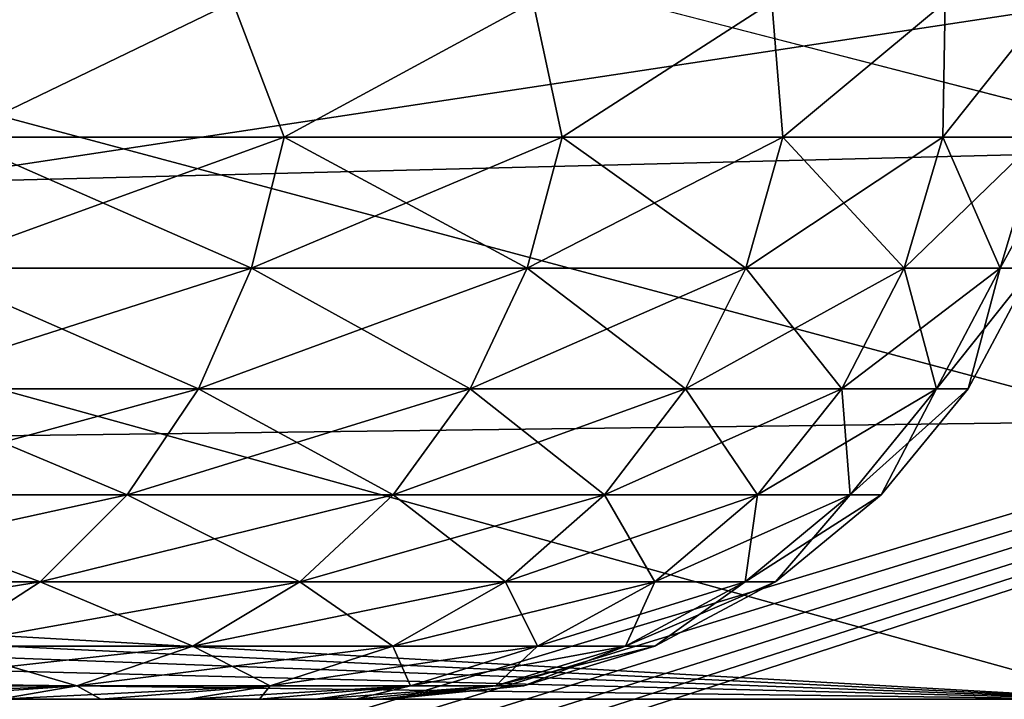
# Model space of a CAD drawing. Header units: millimetres. Extents: x -30.5 to 30.5, y -15 to 54.
# Tile 569 of 616: x 13.9 to 15.3, y 0 to 1. Entities that reach past the tile are written whole.
import ezdxf

# ---------------------------------------------------------------- set-up
doc = ezdxf.new("R2010")
doc.units = ezdxf.units.MM
doc.header["$LTSCALE"] = 65.185185
for name, color, linetype in [('175', 7, 'CONTINUOUS'), ('178', 7, 'CONTINUOUS'), ('179', 7, 'CONTINUOUS'), ('200', 7, 'CONTINUOUS'), ('201', 7, 'CONTINUOUS'), ('4', 7, 'CONTINUOUS'), ('6', 7, 'CONTINUOUS')]:
    doc.layers.add(name, color=color, linetype=linetype)

msp = doc.modelspace()

# ---------------------------------------------------------------- linework, layer by layer
at = {"layer": '175', "color": 7, "linetype": 'CONTINUOUS'}
for points in [[(13.843, 0, -27.3886), (13.9888, 0, -27.0668), (9.3627, 0, -27.3589), (13.843, 0, -27.3886)], [(9.3627, 0, -27.3589), (13.9888, 0, -27.0668), (9.4547, 0, -27.0979), (9.3627, 0, -27.3589)], [(13.9888, 0, -22.9332), (13.843, 0, -22.6114), (9.4547, 0, -22.9021), (13.9888, 0, -22.9332)], [(9.4971, 0, -23.1755), (13.9888, 0, -22.9332), (9.4547, 0, -22.9021), (9.4971, 0, -23.1755)], [(9.4547, 0, -27.0979), (13.9888, 0, -27.0668), (9.4971, 0, -26.8245), (9.4547, 0, -27.0979)], [(9.4886, 0, -23.4523), (14.1134, 0, -23.2641), (9.4971, 0, -23.1755), (9.4886, 0, -23.4523)], [(10.8615, 0, -23.5064), (14.1134, 0, -23.2641), (9.4886, 0, -23.4523), (10.8615, 0, -23.5064)], [(14.1134, 0, -26.7359), (14.216, 0, -26.3977), (9.4886, 0, -26.5477), (14.1134, 0, -26.7359)], [(14.216, 0, -26.3977), (11.1385, 0, -26.4936), (9.4886, 0, -26.5477), (14.216, 0, -26.3977)], [(9.4971, 0, -26.8245), (14.1134, 0, -26.7359), (9.4886, 0, -26.5477), (9.4971, 0, -26.8245)], [(14.1134, 0, -23.2641), (13.9888, 0, -22.9332), (9.4971, 0, -23.1755), (14.1134, 0, -23.2641)], [(13.9888, 0, -27.0668), (14.1134, 0, -26.7359), (9.4971, 0, -26.8245), (13.9888, 0, -27.0668)], [(11.1385, 0, -23.5064), (14.1134, 0, -23.2641), (10.8615, 0, -23.5064), (11.1385, 0, -23.5064)], [(11.4105, 0, -23.5573), (14.1134, 0, -23.2641), (11.1385, 0, -23.5064), (11.4105, 0, -23.5573)], [(11.1385, 0, -26.4936), (14.216, 0, -26.3977), (11.4105, 0, -26.4427), (11.1385, 0, -26.4936)], [(11.6685, 0, -23.6572), (14.216, 0, -23.6023), (11.4105, 0, -23.5573), (11.6685, 0, -23.6572)], [(14.216, 0, -23.6023), (14.1134, 0, -23.2641), (11.4105, 0, -23.5573), (14.216, 0, -23.6023)], [(11.4105, 0, -26.4427), (14.216, 0, -26.3977), (11.6685, 0, -26.3428), (11.4105, 0, -26.4427)], [(11.904, 0, -23.803), (14.216, 0, -23.6023), (11.6685, 0, -23.6572), (11.904, 0, -23.803)], [(14.216, 0, -26.3977), (14.2962, 0, -26.0535), (11.6685, 0, -26.3428), (14.216, 0, -26.3977)], [(11.6685, 0, -26.3428), (14.2962, 0, -26.0535), (11.904, 0, -26.197), (11.6685, 0, -26.3428)], [(12.1086, 0, -23.9895), (14.2962, 0, -23.9465), (11.904, 0, -23.803), (12.1086, 0, -23.9895)], [(14.2962, 0, -23.9465), (14.216, 0, -23.6023), (11.904, 0, -23.803), (14.2962, 0, -23.9465)], [(11.904, 0, -26.197), (14.2962, 0, -26.0535), (12.1086, 0, -26.0105), (11.904, 0, -26.197)], [(12.2753, 0, -24.2103), (14.2962, 0, -23.9465), (12.1086, 0, -23.9895), (12.2753, 0, -24.2103)], [(14.2962, 0, -26.0535), (14.3538, 0, -25.7046), (12.1086, 0, -26.0105), (14.2962, 0, -26.0535)], [(12.1086, 0, -26.0105), (14.3538, 0, -25.7046), (12.2753, 0, -25.7897), (12.1086, 0, -26.0105)], [(12.3987, 0, -24.4581), (14.3538, 0, -24.2954), (12.2753, 0, -24.2103), (12.3987, 0, -24.4581)], [(14.3538, 0, -24.2954), (14.2962, 0, -23.9465), (12.2753, 0, -24.2103), (14.3538, 0, -24.2954)], [(12.2753, 0, -25.7897), (14.3538, 0, -25.7046), (12.3987, 0, -25.5419), (12.2753, 0, -25.7897)], [(12.4745, 0, -24.7244), (14.3884, 0, -24.6466), (12.3987, 0, -24.4581), (12.4745, 0, -24.7244)], [(14.3884, 0, -24.6466), (14.3538, 0, -24.2954), (12.3987, 0, -24.4581), (14.3884, 0, -24.6466)], [(12.3987, 0, -25.5419), (14.3884, 0, -25.3534), (12.4745, 0, -25.2756), (12.3987, 0, -25.5419)], [(14.3538, 0, -25.7046), (14.3884, 0, -25.3534), (12.3987, 0, -25.5419), (14.3538, 0, -25.7046)], [(12.5, 0, -25), (14.3884, 0, -24.6466), (12.4745, 0, -24.7244), (12.5, 0, -25)], [(14.4, 0, -25), (12.5, 0, -25), (12.4745, 0, -25.2756), (14.4, 0, -25)], [(14.3884, 0, -25.3534), (14.4, 0, -25), (12.4745, 0, -25.2756), (14.3884, 0, -25.3534)], [(14.4, 0, -25), (14.3884, 0, -24.6466), (12.5, 0, -25), (14.4, 0, -25)]]:
    msp.add_3dface(points, dxfattribs=at)
at = {"layer": '178', "color": 7, "linetype": 'CONTINUOUS'}
for points in [[(14.1777, 1, -21.2382), (13.6654, 1, -20.6189), (13.7763, 0.8061, -20.7686), (14.1777, 1, -21.2382)], [(14.2515, 0.8061, -21.3752), (14.1777, 1, -21.2382), (13.7763, 0.8061, -20.7686), (14.2515, 0.8061, -21.3752)], [(14.6084, 1, -21.9168), (14.1777, 1, -21.2382), (14.2515, 0.8061, -21.3752), (14.6084, 1, -21.9168)], [(14.6501, 0.8061, -22.0346), (14.6084, 1, -21.9168), (14.2515, 0.8061, -21.3752), (14.6501, 0.8061, -22.0346)], [(14.9506, 1, -22.644), (14.6084, 1, -21.9168), (14.6501, 0.8061, -22.0346), (14.9506, 1, -22.644)], [(14.9664, 0.8061, -22.7373), (14.9506, 1, -22.644), (14.6501, 0.8061, -22.0346), (14.9664, 0.8061, -22.7373)], [(15.1989, 1, -23.4084), (14.9506, 1, -22.644), (14.9664, 0.8061, -22.7373), (15.1989, 1, -23.4084)], [(15.1956, 0.8061, -23.4729), (15.1989, 1, -23.4084), (14.9664, 0.8061, -22.7373), (15.1956, 0.8061, -23.4729)], [(15.3345, 0.8061, -24.2309), (15.3495, 1, -24.1979), (15.1956, 0.8061, -23.4729), (15.3345, 0.8061, -24.2309)], [(15.3495, 1, -24.1979), (15.1989, 1, -23.4084), (15.1956, 0.8061, -23.4729), (15.3495, 1, -24.1979)], [(14.2048, 0.6182, -21.4074), (13.7763, 0.8061, -20.7686), (13.7338, 0.6182, -20.8062), (14.2048, 0.6182, -21.4074)], [(14.2515, 0.8061, -21.3752), (13.7763, 0.8061, -20.7686), (14.2048, 0.6182, -21.4074), (14.2515, 0.8061, -21.3752)], [(14.5998, 0.6182, -22.061), (14.2515, 0.8061, -21.3752), (14.2048, 0.6182, -21.4074), (14.5998, 0.6182, -22.061)], [(14.6501, 0.8061, -22.0346), (14.2515, 0.8061, -21.3752), (14.5998, 0.6182, -22.061), (14.6501, 0.8061, -22.0346)], [(14.9133, 0.6182, -22.7574), (14.6501, 0.8061, -22.0346), (14.5998, 0.6182, -22.061), (14.9133, 0.6182, -22.7574)], [(14.9664, 0.8061, -22.7373), (14.6501, 0.8061, -22.0346), (14.9133, 0.6182, -22.7574), (14.9664, 0.8061, -22.7373)], [(15.1405, 0.6182, -23.4865), (14.9664, 0.8061, -22.7373), (14.9133, 0.6182, -22.7574), (15.1405, 0.6182, -23.4865)], [(15.1956, 0.8061, -23.4729), (14.9664, 0.8061, -22.7373), (15.1405, 0.6182, -23.4865), (15.1956, 0.8061, -23.4729)], [(15.2781, 0.6182, -24.2377), (15.1956, 0.8061, -23.4729), (15.1405, 0.6182, -23.4865), (15.2781, 0.6182, -24.2377)], [(15.3345, 0.8061, -24.2309), (15.1956, 0.8061, -23.4729), (15.2781, 0.6182, -24.2377), (15.3345, 0.8061, -24.2309)], [(15.3243, 0.6182, -25), (15.3345, 0.8061, -24.2309), (15.2781, 0.6182, -24.2377), (15.3243, 0.6182, -25)], [(14.1288, 0.4451, -21.4599), (13.7338, 0.6182, -20.8062), (13.6646, 0.4451, -20.8675), (14.1288, 0.4451, -21.4599)], [(14.2048, 0.6182, -21.4074), (13.7338, 0.6182, -20.8062), (14.1288, 0.4451, -21.4599), (14.2048, 0.6182, -21.4074)], [(14.5181, 0.4451, -22.1039), (14.2048, 0.6182, -21.4074), (14.1288, 0.4451, -21.4599), (14.5181, 0.4451, -22.1039)], [(14.5998, 0.6182, -22.061), (14.2048, 0.6182, -21.4074), (14.5181, 0.4451, -22.1039), (14.5998, 0.6182, -22.061)], [(14.8269, 0.4451, -22.7901), (14.5998, 0.6182, -22.061), (14.5181, 0.4451, -22.1039), (14.8269, 0.4451, -22.7901)], [(14.9133, 0.6182, -22.7574), (14.5998, 0.6182, -22.061), (14.8269, 0.4451, -22.7901), (14.9133, 0.6182, -22.7574)], [(15.0508, 0.4451, -23.5086), (14.9133, 0.6182, -22.7574), (14.8269, 0.4451, -22.7901), (15.0508, 0.4451, -23.5086)], [(15.1405, 0.6182, -23.4865), (14.9133, 0.6182, -22.7574), (15.0508, 0.4451, -23.5086), (15.1405, 0.6182, -23.4865)], [(15.1865, 0.4451, -24.2488), (15.1405, 0.6182, -23.4865), (15.0508, 0.4451, -23.5086), (15.1865, 0.4451, -24.2488)], [(15.2781, 0.6182, -24.2377), (15.1405, 0.6182, -23.4865), (15.1865, 0.4451, -24.2488), (15.2781, 0.6182, -24.2377)], [(15.2319, 0.4451, -25), (15.2781, 0.6182, -24.2377), (15.1865, 0.4451, -24.2488), (15.2319, 0.4451, -25)], [(15.3243, 0.6182, -25), (15.2781, 0.6182, -24.2377), (15.2319, 0.4451, -25), (15.3243, 0.6182, -25)], [(14.0264, 0.2933, -21.5305), (13.6646, 0.4451, -20.8675), (13.5715, 0.2933, -20.95), (14.0264, 0.2933, -21.5305)], [(14.1288, 0.4451, -21.4599), (13.6646, 0.4451, -20.8675), (14.0264, 0.2933, -21.5305), (14.1288, 0.4451, -21.4599)], [(14.4079, 0.2933, -22.1617), (14.1288, 0.4451, -21.4599), (14.0264, 0.2933, -21.5305), (14.4079, 0.2933, -22.1617)], [(14.5181, 0.4451, -22.1039), (14.1288, 0.4451, -21.4599), (14.4079, 0.2933, -22.1617), (14.5181, 0.4451, -22.1039)], [(14.7106, 0.2933, -22.8342), (14.5181, 0.4451, -22.1039), (14.4079, 0.2933, -22.1617), (14.7106, 0.2933, -22.8342)], [(14.8269, 0.4451, -22.7901), (14.5181, 0.4451, -22.1039), (14.7106, 0.2933, -22.8342), (14.8269, 0.4451, -22.7901)], [(14.93, 0.2933, -23.5384), (14.8269, 0.4451, -22.7901), (14.7106, 0.2933, -22.8342), (14.93, 0.2933, -23.5384)], [(15.0508, 0.4451, -23.5086), (14.8269, 0.4451, -22.7901), (14.93, 0.2933, -23.5384), (15.0508, 0.4451, -23.5086)], [(15.063, 0.2933, -24.2638), (15.0508, 0.4451, -23.5086), (14.93, 0.2933, -23.5384), (15.063, 0.2933, -24.2638)], [(15.1865, 0.4451, -24.2488), (15.0508, 0.4451, -23.5086), (15.063, 0.2933, -24.2638), (15.1865, 0.4451, -24.2488)], [(15.1075, 0.2933, -25), (15.1865, 0.4451, -24.2488), (15.063, 0.2933, -24.2638), (15.1075, 0.2933, -25)], [(15.2319, 0.4451, -25), (15.1865, 0.4451, -24.2488), (15.1075, 0.2933, -25), (15.2319, 0.4451, -25)], [(13.9016, 0.1687, -21.6167), (13.5715, 0.2933, -20.95), (13.4581, 0.1687, -21.0505), (13.9016, 0.1687, -21.6167)], [(14.0264, 0.2933, -21.5305), (13.5715, 0.2933, -20.95), (13.9016, 0.1687, -21.6167), (14.0264, 0.2933, -21.5305)], [(14.2737, 0.1687, -22.2322), (14.0264, 0.2933, -21.5305), (13.9016, 0.1687, -21.6167), (14.2737, 0.1687, -22.2322)], [(14.4079, 0.2933, -22.1617), (14.0264, 0.2933, -21.5305), (14.2737, 0.1687, -22.2322), (14.4079, 0.2933, -22.1617)], [(14.5689, 0.1687, -22.888), (14.4079, 0.2933, -22.1617), (14.2737, 0.1687, -22.2322), (14.5689, 0.1687, -22.888)], [(14.7106, 0.2933, -22.8342), (14.4079, 0.2933, -22.1617), (14.5689, 0.1687, -22.888), (14.7106, 0.2933, -22.8342)], [(14.7828, 0.1687, -23.5747), (14.7106, 0.2933, -22.8342), (14.5689, 0.1687, -22.888), (14.7828, 0.1687, -23.5747)], [(14.93, 0.2933, -23.5384), (14.7106, 0.2933, -22.8342), (14.7828, 0.1687, -23.5747), (14.93, 0.2933, -23.5384)], [(14.9125, 0.1687, -24.2821), (14.93, 0.2933, -23.5384), (14.7828, 0.1687, -23.5747), (14.9125, 0.1687, -24.2821)], [(14.9559, 0.1687, -25), (15.063, 0.2933, -24.2638), (14.9125, 0.1687, -24.2821), (14.9559, 0.1687, -25)], [(15.063, 0.2933, -24.2638), (14.93, 0.2933, -23.5384), (14.9125, 0.1687, -24.2821), (15.063, 0.2933, -24.2638)], [(15.1075, 0.2933, -25), (15.063, 0.2933, -24.2638), (14.9559, 0.1687, -25), (15.1075, 0.2933, -25)], [(13.9016, 0.1687, -21.6167), (13.4581, 0.1687, -21.0505), (13.7592, 0.0762, -21.715), (13.9016, 0.1687, -21.6167)], [(14.1205, 0.0762, -22.3126), (13.9016, 0.1687, -21.6167), (13.7592, 0.0762, -21.715), (14.1205, 0.0762, -22.3126)], [(14.2737, 0.1687, -22.2322), (13.9016, 0.1687, -21.6167), (14.1205, 0.0762, -22.3126), (14.2737, 0.1687, -22.2322)], [(14.4071, 0.0762, -22.9494), (14.2737, 0.1687, -22.2322), (14.1205, 0.0762, -22.3126), (14.4071, 0.0762, -22.9494)], [(14.5689, 0.1687, -22.888), (14.2737, 0.1687, -22.2322), (14.4071, 0.0762, -22.9494), (14.5689, 0.1687, -22.888)], [(14.6148, 0.0762, -23.6161), (14.5689, 0.1687, -22.888), (14.4071, 0.0762, -22.9494), (14.6148, 0.0762, -23.6161)], [(14.7828, 0.1687, -23.5747), (14.5689, 0.1687, -22.888), (14.6148, 0.0762, -23.6161), (14.7828, 0.1687, -23.5747)], [(14.7407, 0.0762, -24.303), (14.7828, 0.1687, -23.5747), (14.6148, 0.0762, -23.6161), (14.7407, 0.0762, -24.303)], [(14.7829, 0.0762, -25), (14.9125, 0.1687, -24.2821), (14.7407, 0.0762, -24.303), (14.7829, 0.0762, -25)], [(14.9125, 0.1687, -24.2821), (14.7828, 0.1687, -23.5747), (14.7407, 0.0762, -24.303), (14.9125, 0.1687, -24.2821)], [(14.9559, 0.1687, -25), (14.9125, 0.1687, -24.2821), (14.7829, 0.0762, -25), (14.9559, 0.1687, -25)], [(13.9542, 0.0192, -22.3998), (13.7592, 0.0762, -21.715), (13.6047, 0.0192, -21.8216), (13.9542, 0.0192, -22.3998)], [(14.1205, 0.0762, -22.3126), (13.7592, 0.0762, -21.715), (13.9542, 0.0192, -22.3998), (14.1205, 0.0762, -22.3126)], [(14.2315, 0.0192, -23.016), (14.1205, 0.0762, -22.3126), (13.9542, 0.0192, -22.3998), (14.2315, 0.0192, -23.016)], [(14.4071, 0.0762, -22.9494), (14.1205, 0.0762, -22.3126), (14.2315, 0.0192, -23.016), (14.4071, 0.0762, -22.9494)], [(14.4325, 0.0192, -23.661), (14.4071, 0.0762, -22.9494), (14.2315, 0.0192, -23.016), (14.4325, 0.0192, -23.661)], [(14.6148, 0.0762, -23.6161), (14.4071, 0.0762, -22.9494), (14.4325, 0.0192, -23.661), (14.6148, 0.0762, -23.6161)], [(14.5543, 0.0192, -24.3256), (14.6148, 0.0762, -23.6161), (14.4325, 0.0192, -23.661), (14.5543, 0.0192, -24.3256)], [(14.5951, 0.0192, -25), (14.7407, 0.0762, -24.303), (14.5543, 0.0192, -24.3256), (14.5951, 0.0192, -25)], [(14.7407, 0.0762, -24.303), (14.6148, 0.0762, -23.6161), (14.5543, 0.0192, -24.3256), (14.7407, 0.0762, -24.303)], [(14.7829, 0.0762, -25), (14.7407, 0.0762, -24.303), (14.5951, 0.0192, -25), (14.7829, 0.0762, -25)], [(13.6763, 0, -22.2996), (13.9542, 0.0192, -22.3998), (13.6047, 0.0192, -21.8216), (13.6763, 0, -22.2996)], [(13.6763, 0, -22.2996), (13.843, 0, -22.6114), (13.9542, 0.0192, -22.3998), (13.6763, 0, -22.2996)], [(13.843, 0, -22.6114), (13.9888, 0, -22.9332), (13.9542, 0.0192, -22.3998), (13.843, 0, -22.6114)], [(13.9888, 0, -22.9332), (14.2315, 0.0192, -23.016), (13.9542, 0.0192, -22.3998), (13.9888, 0, -22.9332)], [(13.9888, 0, -22.9332), (14.1134, 0, -23.2641), (14.2315, 0.0192, -23.016), (13.9888, 0, -22.9332)], [(14.1134, 0, -23.2641), (14.216, 0, -23.6023), (14.2315, 0.0192, -23.016), (14.1134, 0, -23.2641)], [(14.216, 0, -23.6023), (14.2962, 0, -23.9465), (14.4325, 0.0192, -23.661), (14.216, 0, -23.6023)], [(14.216, 0, -23.6023), (14.4325, 0.0192, -23.661), (14.2315, 0.0192, -23.016), (14.216, 0, -23.6023)], [(14.2962, 0, -23.9465), (14.3538, 0, -24.2954), (14.4325, 0.0192, -23.661), (14.2962, 0, -23.9465)], [(14.3538, 0, -24.2954), (14.3884, 0, -24.6466), (14.5543, 0.0192, -24.3256), (14.3538, 0, -24.2954)], [(14.3538, 0, -24.2954), (14.5543, 0.0192, -24.3256), (14.4325, 0.0192, -23.661), (14.3538, 0, -24.2954)], [(14.3884, 0, -24.6466), (14.4, 0, -25), (14.5543, 0.0192, -24.3256), (14.3884, 0, -24.6466)], [(14.4, 0, -25), (14.5951, 0.0192, -25), (14.5543, 0.0192, -24.3256), (14.4, 0, -25)]]:
    msp.add_3dface(points, dxfattribs=at)
at = {"layer": '179', "color": 7, "linetype": 'CONTINUOUS'}
for points in [[(13.6654, 1, -29.3811), (14.1777, 1, -28.7618), (13.7763, 0.8061, -29.2314), (13.6654, 1, -29.3811)], [(13.7763, 0.8061, -29.2314), (14.1777, 1, -28.7618), (14.2515, 0.8061, -28.6248), (13.7763, 0.8061, -29.2314)], [(14.1777, 1, -28.7618), (14.6084, 1, -28.0832), (14.2515, 0.8061, -28.6248), (14.1777, 1, -28.7618)], [(14.2515, 0.8061, -28.6248), (14.6084, 1, -28.0832), (14.6501, 0.8061, -27.9654), (14.2515, 0.8061, -28.6248)], [(14.6084, 1, -28.0832), (14.9506, 1, -27.356), (14.6501, 0.8061, -27.9654), (14.6084, 1, -28.0832)], [(14.6501, 0.8061, -27.9654), (14.9506, 1, -27.356), (14.9664, 0.8061, -27.2627), (14.6501, 0.8061, -27.9654)], [(14.9506, 1, -27.356), (15.1989, 1, -26.5916), (14.9664, 0.8061, -27.2627), (14.9506, 1, -27.356)], [(14.9664, 0.8061, -27.2627), (15.1989, 1, -26.5916), (15.1956, 0.8061, -26.5271), (14.9664, 0.8061, -27.2627)], [(15.1956, 0.8061, -26.5271), (15.3495, 1, -25.8021), (15.3345, 0.8061, -25.7691), (15.1956, 0.8061, -26.5271)], [(15.1989, 1, -26.5916), (15.3495, 1, -25.8021), (15.1956, 0.8061, -26.5271), (15.1989, 1, -26.5916)], [(13.7763, 0.8061, -29.2314), (14.2515, 0.8061, -28.6248), (13.7338, 0.6182, -29.1938), (13.7763, 0.8061, -29.2314)], [(13.7338, 0.6182, -29.1938), (14.2515, 0.8061, -28.6248), (14.2048, 0.6182, -28.5926), (13.7338, 0.6182, -29.1938)], [(14.2515, 0.8061, -28.6248), (14.6501, 0.8061, -27.9654), (14.2048, 0.6182, -28.5926), (14.2515, 0.8061, -28.6248)], [(14.2048, 0.6182, -28.5926), (14.6501, 0.8061, -27.9654), (14.5998, 0.6182, -27.939), (14.2048, 0.6182, -28.5926)], [(14.6501, 0.8061, -27.9654), (14.9664, 0.8061, -27.2627), (14.5998, 0.6182, -27.939), (14.6501, 0.8061, -27.9654)], [(14.5998, 0.6182, -27.939), (14.9664, 0.8061, -27.2627), (14.9133, 0.6182, -27.2426), (14.5998, 0.6182, -27.939)], [(14.9664, 0.8061, -27.2627), (15.1956, 0.8061, -26.5271), (14.9133, 0.6182, -27.2426), (14.9664, 0.8061, -27.2627)], [(14.9133, 0.6182, -27.2426), (15.1956, 0.8061, -26.5271), (15.1405, 0.6182, -26.5135), (14.9133, 0.6182, -27.2426)], [(15.1956, 0.8061, -26.5271), (15.3345, 0.8061, -25.7691), (15.1405, 0.6182, -26.5135), (15.1956, 0.8061, -26.5271)], [(15.1405, 0.6182, -26.5135), (15.3345, 0.8061, -25.7691), (15.2781, 0.6182, -25.7623), (15.1405, 0.6182, -26.5135)], [(15.3345, 0.8061, -25.7691), (15.381, 0.8061, -25), (15.2781, 0.6182, -25.7623), (15.3345, 0.8061, -25.7691)], [(15.381, 0.8061, -25), (15.3243, 0.6182, -25), (15.2781, 0.6182, -25.7623), (15.381, 0.8061, -25)], [(13.7338, 0.6182, -29.1938), (14.2048, 0.6182, -28.5926), (13.6646, 0.4451, -29.1325), (13.7338, 0.6182, -29.1938)], [(13.6646, 0.4451, -29.1325), (14.2048, 0.6182, -28.5926), (14.1288, 0.4451, -28.5401), (13.6646, 0.4451, -29.1325)], [(14.2048, 0.6182, -28.5926), (14.5998, 0.6182, -27.939), (14.1288, 0.4451, -28.5401), (14.2048, 0.6182, -28.5926)], [(14.1288, 0.4451, -28.5401), (14.5998, 0.6182, -27.939), (14.5181, 0.4451, -27.8961), (14.1288, 0.4451, -28.5401)], [(14.5998, 0.6182, -27.939), (14.9133, 0.6182, -27.2426), (14.5181, 0.4451, -27.8961), (14.5998, 0.6182, -27.939)], [(14.5181, 0.4451, -27.8961), (14.9133, 0.6182, -27.2426), (14.8269, 0.4451, -27.2099), (14.5181, 0.4451, -27.8961)], [(14.9133, 0.6182, -27.2426), (15.1405, 0.6182, -26.5135), (14.8269, 0.4451, -27.2099), (14.9133, 0.6182, -27.2426)], [(14.8269, 0.4451, -27.2099), (15.1405, 0.6182, -26.5135), (15.0508, 0.4451, -26.4914), (14.8269, 0.4451, -27.2099)], [(15.1405, 0.6182, -26.5135), (15.2781, 0.6182, -25.7623), (15.0508, 0.4451, -26.4914), (15.1405, 0.6182, -26.5135)], [(15.0508, 0.4451, -26.4914), (15.2781, 0.6182, -25.7623), (15.1865, 0.4451, -25.7512), (15.0508, 0.4451, -26.4914)], [(15.2781, 0.6182, -25.7623), (15.3243, 0.6182, -25), (15.1865, 0.4451, -25.7512), (15.2781, 0.6182, -25.7623)], [(15.3243, 0.6182, -25), (15.2319, 0.4451, -25), (15.1865, 0.4451, -25.7512), (15.3243, 0.6182, -25)], [(13.6646, 0.4451, -29.1325), (14.1288, 0.4451, -28.5401), (13.5715, 0.2933, -29.05), (13.6646, 0.4451, -29.1325)], [(13.5715, 0.2933, -29.05), (14.1288, 0.4451, -28.5401), (14.0264, 0.2933, -28.4695), (13.5715, 0.2933, -29.05)], [(14.0264, 0.2933, -28.4695), (14.5181, 0.4451, -27.8961), (14.4079, 0.2933, -27.8383), (14.0264, 0.2933, -28.4695)], [(14.1288, 0.4451, -28.5401), (14.5181, 0.4451, -27.8961), (14.0264, 0.2933, -28.4695), (14.1288, 0.4451, -28.5401)], [(14.5181, 0.4451, -27.8961), (14.8269, 0.4451, -27.2099), (14.4079, 0.2933, -27.8383), (14.5181, 0.4451, -27.8961)], [(14.4079, 0.2933, -27.8383), (14.8269, 0.4451, -27.2099), (14.7106, 0.2933, -27.1658), (14.4079, 0.2933, -27.8383)], [(14.8269, 0.4451, -27.2099), (15.0508, 0.4451, -26.4914), (14.7106, 0.2933, -27.1658), (14.8269, 0.4451, -27.2099)], [(14.7106, 0.2933, -27.1658), (15.0508, 0.4451, -26.4914), (14.93, 0.2933, -26.4616), (14.7106, 0.2933, -27.1658)], [(15.0508, 0.4451, -26.4914), (15.1865, 0.4451, -25.7512), (14.93, 0.2933, -26.4616), (15.0508, 0.4451, -26.4914)], [(14.93, 0.2933, -26.4616), (15.1865, 0.4451, -25.7512), (15.063, 0.2933, -25.7362), (14.93, 0.2933, -26.4616)], [(15.2319, 0.4451, -25), (15.1075, 0.2933, -25), (15.063, 0.2933, -25.7362), (15.2319, 0.4451, -25)], [(15.1865, 0.4451, -25.7512), (15.2319, 0.4451, -25), (15.063, 0.2933, -25.7362), (15.1865, 0.4451, -25.7512)], [(13.5715, 0.2933, -29.05), (14.0264, 0.2933, -28.4695), (13.4581, 0.1687, -28.9495), (13.5715, 0.2933, -29.05)], [(13.4581, 0.1687, -28.9495), (14.0264, 0.2933, -28.4695), (13.9016, 0.1687, -28.3833), (13.4581, 0.1687, -28.9495)], [(14.0264, 0.2933, -28.4695), (14.4079, 0.2933, -27.8383), (13.9016, 0.1687, -28.3833), (14.0264, 0.2933, -28.4695)], [(13.9016, 0.1687, -28.3833), (14.4079, 0.2933, -27.8383), (14.2737, 0.1687, -27.7678), (13.9016, 0.1687, -28.3833)], [(14.4079, 0.2933, -27.8383), (14.7106, 0.2933, -27.1658), (14.2737, 0.1687, -27.7678), (14.4079, 0.2933, -27.8383)], [(14.2737, 0.1687, -27.7678), (14.7106, 0.2933, -27.1658), (14.5689, 0.1687, -27.112), (14.2737, 0.1687, -27.7678)], [(14.7106, 0.2933, -27.1658), (14.93, 0.2933, -26.4616), (14.5689, 0.1687, -27.112), (14.7106, 0.2933, -27.1658)], [(14.5689, 0.1687, -27.112), (14.93, 0.2933, -26.4616), (14.7828, 0.1687, -26.4253), (14.5689, 0.1687, -27.112)], [(14.93, 0.2933, -26.4616), (15.063, 0.2933, -25.7362), (14.7828, 0.1687, -26.4253), (14.93, 0.2933, -26.4616)], [(14.7828, 0.1687, -26.4253), (15.063, 0.2933, -25.7362), (14.9125, 0.1687, -25.7179), (14.7828, 0.1687, -26.4253)], [(15.063, 0.2933, -25.7362), (15.1075, 0.2933, -25), (14.9125, 0.1687, -25.7179), (15.063, 0.2933, -25.7362)], [(15.1075, 0.2933, -25), (14.9559, 0.1687, -25), (14.9125, 0.1687, -25.7179), (15.1075, 0.2933, -25)], [(13.4581, 0.1687, -28.9495), (13.9016, 0.1687, -28.3833), (13.3285, 0.0762, -28.8347), (13.4581, 0.1687, -28.9495)], [(13.3285, 0.0762, -28.8347), (13.9016, 0.1687, -28.3833), (13.7592, 0.0762, -28.285), (13.3285, 0.0762, -28.8347)], [(13.9016, 0.1687, -28.3833), (14.2737, 0.1687, -27.7678), (13.7592, 0.0762, -28.285), (13.9016, 0.1687, -28.3833)], [(13.7592, 0.0762, -28.285), (14.2737, 0.1687, -27.7678), (14.1205, 0.0762, -27.6874), (13.7592, 0.0762, -28.285)], [(14.2737, 0.1687, -27.7678), (14.5689, 0.1687, -27.112), (14.1205, 0.0762, -27.6874), (14.2737, 0.1687, -27.7678)], [(14.1205, 0.0762, -27.6874), (14.5689, 0.1687, -27.112), (14.4071, 0.0762, -27.0506), (14.1205, 0.0762, -27.6874)], [(14.5689, 0.1687, -27.112), (14.7828, 0.1687, -26.4253), (14.4071, 0.0762, -27.0506), (14.5689, 0.1687, -27.112)], [(14.4071, 0.0762, -27.0506), (14.7828, 0.1687, -26.4253), (14.6148, 0.0762, -26.3839), (14.4071, 0.0762, -27.0506)], [(14.7828, 0.1687, -26.4253), (14.9125, 0.1687, -25.7179), (14.6148, 0.0762, -26.3839), (14.7828, 0.1687, -26.4253)], [(14.6148, 0.0762, -26.3839), (14.9125, 0.1687, -25.7179), (14.7407, 0.0762, -25.697), (14.6148, 0.0762, -26.3839)], [(14.9559, 0.1687, -25), (14.7829, 0.0762, -25), (14.7407, 0.0762, -25.697), (14.9559, 0.1687, -25)], [(14.9125, 0.1687, -25.7179), (14.9559, 0.1687, -25), (14.7407, 0.0762, -25.697), (14.9125, 0.1687, -25.7179)], [(13.7592, 0.0762, -28.285), (14.1205, 0.0762, -27.6874), (13.6047, 0.0192, -28.1784), (13.7592, 0.0762, -28.285)], [(13.6047, 0.0192, -28.1784), (14.1205, 0.0762, -27.6874), (13.9542, 0.0192, -27.6002), (13.6047, 0.0192, -28.1784)], [(14.1205, 0.0762, -27.6874), (14.4071, 0.0762, -27.0506), (13.9542, 0.0192, -27.6002), (14.1205, 0.0762, -27.6874)], [(13.9542, 0.0192, -27.6002), (14.4071, 0.0762, -27.0506), (14.2315, 0.0192, -26.984), (13.9542, 0.0192, -27.6002)], [(14.2315, 0.0192, -26.984), (14.6148, 0.0762, -26.3839), (14.4325, 0.0192, -26.339), (14.2315, 0.0192, -26.984)], [(14.4071, 0.0762, -27.0506), (14.6148, 0.0762, -26.3839), (14.2315, 0.0192, -26.984), (14.4071, 0.0762, -27.0506)], [(14.4325, 0.0192, -26.339), (14.7407, 0.0762, -25.697), (14.5543, 0.0192, -25.6744), (14.4325, 0.0192, -26.339)], [(14.6148, 0.0762, -26.3839), (14.7407, 0.0762, -25.697), (14.4325, 0.0192, -26.339), (14.6148, 0.0762, -26.3839)], [(14.7407, 0.0762, -25.697), (14.7829, 0.0762, -25), (14.5543, 0.0192, -25.6744), (14.7407, 0.0762, -25.697)], [(14.7829, 0.0762, -25), (14.5951, 0.0192, -25), (14.5543, 0.0192, -25.6744), (14.7829, 0.0762, -25)], [(13.4896, 0, -28.0006), (13.6047, 0.0192, -28.1784), (13.9542, 0.0192, -27.6002), (13.4896, 0, -28.0006)], [(13.6763, 0, -27.7004), (13.4896, 0, -28.0006), (13.9542, 0.0192, -27.6002), (13.6763, 0, -27.7004)], [(13.843, 0, -27.3886), (13.6763, 0, -27.7004), (13.9542, 0.0192, -27.6002), (13.843, 0, -27.3886)], [(13.9888, 0, -27.0668), (13.843, 0, -27.3886), (14.2315, 0.0192, -26.984), (13.9888, 0, -27.0668)], [(13.843, 0, -27.3886), (13.9542, 0.0192, -27.6002), (14.2315, 0.0192, -26.984), (13.843, 0, -27.3886)], [(14.1134, 0, -26.7359), (13.9888, 0, -27.0668), (14.2315, 0.0192, -26.984), (14.1134, 0, -26.7359)], [(14.1134, 0, -26.7359), (14.2315, 0.0192, -26.984), (14.4325, 0.0192, -26.339), (14.1134, 0, -26.7359)], [(14.216, 0, -26.3977), (14.1134, 0, -26.7359), (14.4325, 0.0192, -26.339), (14.216, 0, -26.3977)], [(14.2962, 0, -26.0535), (14.216, 0, -26.3977), (14.4325, 0.0192, -26.339), (14.2962, 0, -26.0535)], [(14.3538, 0, -25.7046), (14.2962, 0, -26.0535), (14.5543, 0.0192, -25.6744), (14.3538, 0, -25.7046)], [(14.2962, 0, -26.0535), (14.4325, 0.0192, -26.339), (14.5543, 0.0192, -25.6744), (14.2962, 0, -26.0535)], [(14.3884, 0, -25.3534), (14.3538, 0, -25.7046), (14.5543, 0.0192, -25.6744), (14.3884, 0, -25.3534)], [(14.5951, 0.0192, -25), (14.3884, 0, -25.3534), (14.5543, 0.0192, -25.6744), (14.5951, 0.0192, -25)], [(14.4, 0, -25), (14.3884, 0, -25.3534), (14.5951, 0.0192, -25), (14.4, 0, -25)]]:
    msp.add_3dface(points, dxfattribs=at)
at = {"layer": '200', "linetype": 'CONTINUOUS'}
for points in [[(15.5748, 0.788, 55), (15.7279, 1.1577, 55), (-27.7393, 11.9607, 55), (15.5748, 0.788, 55)], [(15.4814, 0.3989, 55), (15.5748, 0.788, 55), (-27.7393, 11.9607, 55), (15.4814, 0.3989, 55)], [(15.45, 0, 55), (15.4814, 0.3989, 55), (-27.7393, 11.9607, 55), (15.45, 0, 55)], [(-16.1969, 1.8031, 55), (15.45, 0, 55), (-27.7393, 11.9607, 55), (-16.1969, 1.8031, 55)], [(-15.937, 1.4989, 55), (15.45, 0, 55), (-16.1969, 1.8031, 55), (-15.937, 1.4989, 55)], [(-15.7279, 1.1577, 55), (15.45, 0, 55), (-15.937, 1.4989, 55), (-15.7279, 1.1577, 55)], [(-15.5748, 0.788, 55), (15.45, 0, 55), (-15.7279, 1.1577, 55), (-15.5748, 0.788, 55)], [(-15.4814, 0.3989, 55), (15.45, 0, 55), (-15.5748, 0.788, 55), (-15.4814, 0.3989, 55)], [(-15.45, 0, 55), (15.45, 0, 55), (-15.4814, 0.3989, 55), (-15.45, 0, 55)]]:
    msp.add_3dface(points, dxfattribs=at)
at = {"layer": '201', "linetype": 'CONTINUOUS'}
for points in [[(-15.5748, 0.788, -55), (-15.7279, 1.1577, -55), (27.7393, 11.9607, -55), (-15.5748, 0.788, -55)], [(-15.4814, 0.3989, -55), (-15.5748, 0.788, -55), (27.7393, 11.9607, -55), (-15.4814, 0.3989, -55)], [(-15.45, 0, -55), (-15.4814, 0.3989, -55), (27.7393, 11.9607, -55), (-15.45, 0, -55)], [(16.1969, 1.8031, -55), (-15.45, 0, -55), (27.7393, 11.9607, -55), (16.1969, 1.8031, -55)], [(15.937, 1.4989, -55), (-15.45, 0, -55), (16.1969, 1.8031, -55), (15.937, 1.4989, -55)], [(15.7279, 1.1577, -55), (-15.45, 0, -55), (15.937, 1.4989, -55), (15.7279, 1.1577, -55)], [(15.5748, 0.788, -55), (-15.45, 0, -55), (15.7279, 1.1577, -55), (15.5748, 0.788, -55)], [(15.4814, 0.3989, -55), (-15.45, 0, -55), (15.5748, 0.788, -55), (15.4814, 0.3989, -55)], [(15.45, 0, -55), (-15.45, 0, -55), (15.4814, 0.3989, -55), (15.45, 0, -55)]]:
    msp.add_3dface(points, dxfattribs=at)
at = {"layer": '4', "color": 7, "linetype": 'CONTINUOUS'}
for points in [[(0.4697, -7.2414, 45.0806), (0.5818, -7.173, 45.0801), (20.05, 1.7026, 45.0026), (0.4697, -7.2414, 45.0806)], [(20.05, -14.5044, 45.144), (0.4697, -7.2414, 45.0806), (20.05, 1.7026, 45.0026), (20.05, -14.5044, 45.144)], [(20.05, 1.7026, 45.0026), (0.5818, -7.173, 45.0801), (5.2094, -3.1175, 45.0447), (20.05, 1.7026, 45.0026)], [(5.2983, -3.0381, 45.044), (20.05, 1.7026, 45.0026), (5.2094, -3.1175, 45.0447), (5.2983, -3.0381, 45.044)], [(5.3638, -2.9541, 45.0432), (20.05, 1.7026, 45.0026), (5.2983, -3.0381, 45.044), (5.3638, -2.9541, 45.0432)], [(5.4078, -2.8693, 45.0425), (20.05, 1.7026, 45.0026), (5.3638, -2.9541, 45.0432), (5.4078, -2.8693, 45.0425)], [(5.433, -2.7865, 45.0418), (20.05, 1.7026, 45.0026), (5.4078, -2.8693, 45.0425), (5.433, -2.7865, 45.0418)], [(5.4423, -2.7079, 45.0411), (20.05, 1.7026, 45.0026), (5.433, -2.7865, 45.0418), (5.4423, -2.7079, 45.0411)], [(5.5099, -0.4996, 45.0218), (20.05, 1.7026, 45.0026), (5.4423, -2.7079, 45.0411), (5.5099, -0.4996, 45.0218)], [(5.5767, 1.7026, 45.0026), (20.05, 1.7026, 45.0026), (5.5099, -0.4996, 45.0218), (5.5767, 1.7026, 45.0026)]]:
    msp.add_3dface(points, dxfattribs=at)
at = {"layer": '6', "color": 7, "linetype": 'CONTINUOUS'}
for points in [[(5.5767, 1.7026, -45.0026), (5.5099, -0.4996, -45.0218), (20.05, -14.5044, -45.144), (5.5767, 1.7026, -45.0026)], [(20.05, 1.7026, -45.0026), (5.5767, 1.7026, -45.0026), (20.05, -14.5044, -45.144), (20.05, 1.7026, -45.0026)]]:
    msp.add_3dface(points, dxfattribs=at)

doc.saveas('drawing.dxf')
